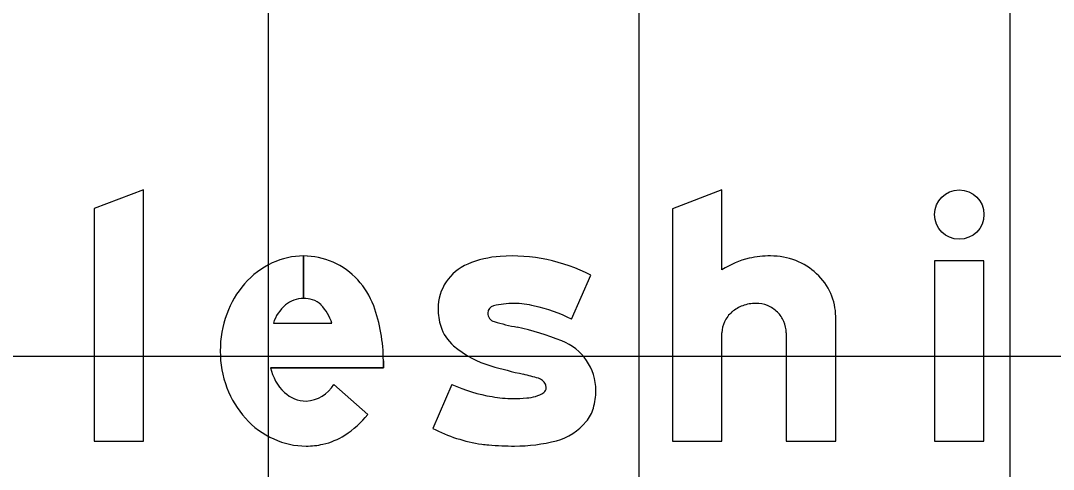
# Model space of a CAD drawing. Extents: x 1797809 to 2198143, y 249608 to 1237864.
# Drawn here: x 2195965.37 to 2195970.94, y 1237291.5 to 1237293.92 of the extents above; entities that cross this region are included whole.
import ezdxf

# ---------------------------------------------------------------- set-up
doc = ezdxf.new("R2010")
doc.units = 0
for name, color, linetype in [('GSBWFILL', 7, 'Continuous'), ('GSCOLORFILL', 7, 'Continuous'), ('GSOUTLINE', 7, 'Continuous'), ('GSSHT', 7, 'Continuous')]:
    doc.layers.add(name, color=color, linetype=linetype)

msp = doc.modelspace()

# ---------------------------------------------------------------- linework, layer by layer
at = {"layer": 'GSBWFILL'}
for p, q in [((2195966.8953, 1237292.6479), (2195966.8953, 1237292.4179)), ((2195966.8954, 1237292.4179), (2195966.8954, 1237292.6479)), ((2195968.3409, 1237292.3058), (2195968.4444, 1237292.5434)), ((2195966.7327, 1237292.2843), (2195967.0485, 1237292.2843)), ((2195967.0592, 1237291.954), (2195967.2417, 1237291.7924)), ((2195967.6962, 1237291.954), (2195967.5926, 1237291.7164)), ((2195967.5926, 1237291.7164), (2195967.5926, 1237291.7164))]:
    msp.add_line(p, q, dxfattribs=at)
for points in [[(2195966.0326, 1237291.6479), (2195966.0326, 1237293.0046), (2195965.766, 1237292.9035), (2195965.766, 1237291.6479)], [(2195970.2993, 1237291.6479), (2195970.566, 1237291.6479), (2195970.566, 1237292.6213), (2195970.2993, 1237292.6213)]]:
    msp.add_lwpolyline(points, close=True, dxfattribs=at)
for points in [[(2195969.1526, 1237292.5731), (2195969.1526, 1237293.0046), (2195968.886, 1237292.9017), (2195968.886, 1237291.6479), (2195969.1526, 1237291.6479), (2195969.1526, 1237292.2327)], [(2195969.4993, 1237292.2327), (2195969.4993, 1237291.6479), (2195969.766, 1237291.6479), (2195969.766, 1237292.3205)], [(2195967.326, 1237292.0823), (2195967.326, 1237292.0443), (2195966.7175, 1237292.0443)]]:
    msp.add_lwpolyline(points, dxfattribs=at)
msp.add_ellipse((2195970.4326, 1237292.8713), major_axis=(0, 0.1333), ratio=0.99999, dxfattribs=at)
for centre, major_axis, ratio, start_param, end_param in [((2195966.8953, 1237292.253), (0, 0.3949), 0.999994, 0, 0.44196), ((2195966.8953, 1237292.253), (0, 0.3949), 0.999994, 5.868518, 6.283016), ((2195967.9965, 1237292.0908), (0, 0.5563), 0.999999, 0.071378, 0.398007), ((2195968.02, 1237291.7339), (0, 0.914), 0.999999, 5.800291, 6.352301), ((2195969.4106, 1237292.1681), (0, 0.4802), 0.999993, 0.235088, 0.567132), ((2195969.4151, 1237292.1146), (0, 0.5334), 0.999993, 0, 0.219986), ((2195969.4151, 1237292.2725), (0, 0.3754), 0.999993, 5.914285, 6.283185), ((2195966.9225, 1237292.1957), (0, 0.4583), 0.999994, 0.44196, 0.851746), ((2195966.8853, 1237292.2373), (0, 0.4133), 0.999994, 5.061282, 5.861635), ((2195967.8822, 1237292.3628), (0, 0.2613), 0.999999, 0.398006, 1.570796), ((2195969.4242, 1237292.2959), (0, 0.3503), 0.999993, 5.532258, 5.914285), ((2195969.4381, 1237292.3109), (0, 0.3299), 0.999993, 5.130076, 5.532258), ((2195966.9648, 1237292.1587), (0, 0.5146), 0.999994, 0.851746, 1.222943), ((2195966.8953, 1237292.2634), (0, 0.1546), 0.999994, 0, 0.684319), ((2195966.8953, 1237292.2387), (0, 0.1792), 0.999994, 6.008019, 6.282813), ((2195966.9169, 1237292.315), (0, 0.1), 0.999994, 5.468651, 6.008019), ((2195969.4598, 1237292.3205), (0, 0.3062), 0.999993, 4.712389, 5.130076), ((2195966.9331, 1237292.2233), (0, 0.2095), 0.999994, 0.703138, 1.275447), ((2195966.7976, 1237292.2025), (0, 0.2639), 0.999994, 5.027692, 5.468651), ((2195966.4593, 1237292.0823), (0, 0.8667), 0.999994, 4.712389, 5.061282), ((2195967.933, 1237292.3628), (0, 0.3121), 0.999999, 1.570796, 1.879779), ((2195967.9291, 1237292.339), (0, 0.04), 0.999999, 0.21891, 1.570796), ((2195968.0303, 1237291.9287), (0, 0.4627), 0.999999, 0, 0.239757), ((2195968.0303, 1237291.9533), (0, 0.4381), 0.999999, 6.027142, 6.283185), ((2195967.9995, 1237291.6648), (0, 0.7262), 0.999999, 5.793797, 6.086746), ((2195969.3266, 1237292.2067), (0, 0.1835), 0.999993, 0.345704, 0.715718), ((2195969.3356, 1237292.1819), (0, 0.2099), 0.999993, 0, 0.345704), ((2195969.3356, 1237292.2233), (0, 0.1684), 0.999993, 5.900624, 6.283185), ((2195969.3374, 1237292.2279), (0, 0.1635), 0.999993, 5.51227, 5.900624), ((2195967.0311, 1237292.1346), (0, 0.5851), 0.999994, 1.222943, 1.570796), ((2195967.9358, 1237292.339), (0, 0.0467), 0.999999, 1.570796, 2.88808), ((2195968.2227, 1237293.2441), (0, 0.9961), 0.999999, 2.83708, 2.965597), ((2195969.3128, 1237292.2226), (0, 0.1625), 0.999993, 0.715718, 1.126231), ((2195969.3403, 1237292.2308), (0, 0.1594), 0.999993, 5.115435, 5.51227), ((2195967.8579, 1237292.3388), (0, 0.2333), 0.999999, 1.879779, 2.42566), ((2195967.6997, 1237290.7245), (0, 1.5779), 0.999999, 5.901211, 6.060377), ((2195969.2915, 1237292.2327), (0, 0.1389), 0.999993, 1.126231, 1.570796), ((2195969.3447, 1237292.2327), (0, 0.1546), 0.999993, 4.712389, 5.115435), ((2195968.186, 1237291.9207), (0, 0.2867), 0.999999, 4.712389, 5.919951), ((2195967.0136, 1237292.1346), (0, 0.5676), 0.999994, 1.570796, 1.928626), ((2195968.0456, 1237292.5546), (0, 0.5193), 0.999999, 2.42566, 2.869403), ((2195966.9736, 1237292.1009), (0, 0.2623), 0.999994, 1.788032, 2.378697), ((2195968.7972, 1237295.1365), (0, 3.2084), 0.999999, 2.860128, 2.916667), ((2195967.7478, 1237290.6081), (0, 1.4401), 0.999999, 5.990951, 6.04928), ((2195968.1402, 1237291.9231), (0, 0.0679), 0.999999, 5.20773, 5.944931), ((2195966.9627, 1237292.1156), (0, 0.5133), 0.999994, 1.928626, 2.305123), ((2195966.9117, 1237292.0372), (0, 0.1735), 0.999994, 2.383204, 3.128268), ((2195966.8964, 1237292.0546), (0, 0.1914), 0.999994, 3.209537, 4.158837), ((2195968.0311, 1237292.671), (0, 0.7913), 0.999999, 2.70455, 2.991718), ((2195968.0942, 1237292.0621), (0, 0.1806), 0.999999, 3.169414, 3.711965), ((2195968.1736, 1237291.935), (0, 0.0308), 0.999999, 3.769232, 4.712389), ((2195968.156, 1237291.935), (0, 0.0484), 0.999999, 4.712389, 5.146352), ((2195968.138, 1237291.9207), (0, 0.3346), 0.999999, 4.42655, 4.712389), ((2195968.0256, 1237292.4845), (0, 0.6065), 0.999999, 2.95481, 3.141593), ((2195968.0256, 1237292.6392), (0, 0.7613), 0.999999, 3.141593, 3.238422), ((2195966.8508, 1237292.0986), (0, 0.4966), 0.999994, 3.710413, 4.047817), ((2195968.2672, 1237291.8828), (0, 0.2), 0.999999, 4.009587, 4.42655), ((2195966.9302, 1237292.0863), (0, 0.4695), 0.999994, 2.305123, 2.711411), ((2195968.1744, 1237291.9569), (0, 0.3187), 0.999999, 3.41426, 4.020407), ((2195967.973, 1237292.4468), (0, 0.8235), 0.999999, 2.661561, 2.999689), ((2195966.9094, 1237292.0408), (0, 0.4195), 0.999994, 2.711411, 3.141593), ((2195966.9094, 1237292.0408), (0, 0.4195), 0.999994, 3.141593, 3.35931), ((2195966.9208, 1237291.9892), (0, 0.3667), 0.999994, 3.35931, 3.710413), ((2195967.9508, 1237292.2915), (0, 0.6667), 0.999999, 2.999689, 3.056979), ((2195968.0341, 1237293.2589), (0, 1.6376), 0.999999, 3.056204, 3.141593), ((2195968.0341, 1237292.5278), (0, 0.9065), 0.999999, 3.141593, 3.39368)]:
    msp.add_ellipse(centre, major_axis=major_axis, ratio=ratio, start_param=start_param, end_param=end_param, dxfattribs=at)
at = {"layer": 'GSCOLORFILL'}
for p, q in [((2195966.8953, 1237292.6479), (2195966.8953, 1237292.4179)), ((2195966.8954, 1237292.4179), (2195966.8954, 1237292.6479)), ((2195968.3409, 1237292.3058), (2195968.4444, 1237292.5434)), ((2195966.7327, 1237292.2843), (2195967.0485, 1237292.2843)), ((2195967.0592, 1237291.954), (2195967.2417, 1237291.7924)), ((2195967.6962, 1237291.954), (2195967.5926, 1237291.7164)), ((2195967.5926, 1237291.7164), (2195967.5926, 1237291.7164))]:
    msp.add_line(p, q, dxfattribs=at)
for points in [[(2195966.0326, 1237291.6479), (2195966.0326, 1237293.0046), (2195965.766, 1237292.9035), (2195965.766, 1237291.6479)], [(2195970.2993, 1237291.6479), (2195970.566, 1237291.6479), (2195970.566, 1237292.6213), (2195970.2993, 1237292.6213)]]:
    msp.add_lwpolyline(points, close=True, dxfattribs=at)
for points in [[(2195969.1526, 1237292.5731), (2195969.1526, 1237293.0046), (2195968.886, 1237292.9017), (2195968.886, 1237291.6479), (2195969.1526, 1237291.6479), (2195969.1526, 1237292.2327)], [(2195969.4993, 1237292.2327), (2195969.4993, 1237291.6479), (2195969.766, 1237291.6479), (2195969.766, 1237292.3205)], [(2195967.326, 1237292.0823), (2195967.326, 1237292.0443), (2195966.7175, 1237292.0443)]]:
    msp.add_lwpolyline(points, dxfattribs=at)
msp.add_ellipse((2195970.4326, 1237292.8713), major_axis=(0, 0.1333), ratio=0.99999, dxfattribs=at)
for centre, major_axis, ratio, start_param, end_param in [((2195966.8953, 1237292.253), (0, 0.3949), 0.999994, 0, 0.44196), ((2195966.8953, 1237292.253), (0, 0.3949), 0.999994, 5.868518, 6.283016), ((2195967.9965, 1237292.0908), (0, 0.5563), 0.999999, 0.071378, 0.398007), ((2195968.02, 1237291.7339), (0, 0.914), 0.999999, 5.800291, 6.352301), ((2195969.4106, 1237292.1681), (0, 0.4802), 0.999993, 0.235088, 0.567132), ((2195969.4151, 1237292.1146), (0, 0.5334), 0.999993, 0, 0.219986), ((2195969.4151, 1237292.2725), (0, 0.3754), 0.999993, 5.914285, 6.283185), ((2195966.9225, 1237292.1957), (0, 0.4583), 0.999994, 0.44196, 0.851746), ((2195966.8853, 1237292.2373), (0, 0.4133), 0.999994, 5.061282, 5.861635), ((2195967.8822, 1237292.3628), (0, 0.2613), 0.999999, 0.398006, 1.570796), ((2195969.4242, 1237292.2959), (0, 0.3503), 0.999993, 5.532258, 5.914285), ((2195969.4381, 1237292.3109), (0, 0.3299), 0.999993, 5.130076, 5.532258), ((2195966.9648, 1237292.1587), (0, 0.5146), 0.999994, 0.851746, 1.222943), ((2195966.8953, 1237292.2634), (0, 0.1546), 0.999994, 0, 0.684319), ((2195966.8953, 1237292.2387), (0, 0.1792), 0.999994, 6.008019, 6.282813), ((2195966.9169, 1237292.315), (0, 0.1), 0.999994, 5.468651, 6.008019), ((2195969.4598, 1237292.3205), (0, 0.3062), 0.999993, 4.712389, 5.130076), ((2195966.9331, 1237292.2233), (0, 0.2095), 0.999994, 0.703138, 1.275447), ((2195966.7976, 1237292.2025), (0, 0.2639), 0.999994, 5.027692, 5.468651), ((2195966.4593, 1237292.0823), (0, 0.8667), 0.999994, 4.712389, 5.061282), ((2195967.933, 1237292.3628), (0, 0.3121), 0.999999, 1.570796, 1.879779), ((2195967.9291, 1237292.339), (0, 0.04), 0.999999, 0.21891, 1.570796), ((2195968.0303, 1237291.9287), (0, 0.4627), 0.999999, 0, 0.239757), ((2195968.0303, 1237291.9533), (0, 0.4381), 0.999999, 6.027142, 6.283185), ((2195967.9995, 1237291.6648), (0, 0.7262), 0.999999, 5.793797, 6.086746), ((2195969.3266, 1237292.2067), (0, 0.1835), 0.999993, 0.345704, 0.715718), ((2195969.3356, 1237292.1819), (0, 0.2099), 0.999993, 0, 0.345704), ((2195969.3356, 1237292.2233), (0, 0.1684), 0.999993, 5.900624, 6.283185), ((2195969.3374, 1237292.2279), (0, 0.1635), 0.999993, 5.51227, 5.900624), ((2195967.0311, 1237292.1346), (0, 0.5851), 0.999994, 1.222943, 1.570796), ((2195967.9358, 1237292.339), (0, 0.0467), 0.999999, 1.570796, 2.88808), ((2195968.2227, 1237293.2441), (0, 0.9961), 0.999999, 2.83708, 2.965597), ((2195969.3128, 1237292.2226), (0, 0.1625), 0.999993, 0.715718, 1.126231), ((2195969.3403, 1237292.2308), (0, 0.1594), 0.999993, 5.115435, 5.51227), ((2195967.8579, 1237292.3388), (0, 0.2333), 0.999999, 1.879779, 2.42566), ((2195967.6997, 1237290.7245), (0, 1.5779), 0.999999, 5.901211, 6.060377), ((2195969.2915, 1237292.2327), (0, 0.1389), 0.999993, 1.126231, 1.570796), ((2195969.3447, 1237292.2327), (0, 0.1546), 0.999993, 4.712389, 5.115435), ((2195968.186, 1237291.9207), (0, 0.2867), 0.999999, 4.712389, 5.919951), ((2195967.0136, 1237292.1346), (0, 0.5676), 0.999994, 1.570796, 1.928626), ((2195968.0456, 1237292.5546), (0, 0.5193), 0.999999, 2.42566, 2.869403), ((2195966.9736, 1237292.1009), (0, 0.2623), 0.999994, 1.788032, 2.378697), ((2195968.7972, 1237295.1365), (0, 3.2084), 0.999999, 2.860128, 2.916667), ((2195967.7478, 1237290.6081), (0, 1.4401), 0.999999, 5.990951, 6.04928), ((2195968.1402, 1237291.9231), (0, 0.0679), 0.999999, 5.20773, 5.944931), ((2195966.9627, 1237292.1156), (0, 0.5133), 0.999994, 1.928626, 2.305123), ((2195966.9117, 1237292.0372), (0, 0.1735), 0.999994, 2.383204, 3.128268), ((2195966.8964, 1237292.0546), (0, 0.1914), 0.999994, 3.209537, 4.158837), ((2195968.0311, 1237292.671), (0, 0.7913), 0.999999, 2.70455, 2.991718), ((2195968.0942, 1237292.0621), (0, 0.1806), 0.999999, 3.169414, 3.711965), ((2195968.1736, 1237291.935), (0, 0.0308), 0.999999, 3.769232, 4.712389), ((2195968.156, 1237291.935), (0, 0.0484), 0.999999, 4.712389, 5.146352), ((2195968.138, 1237291.9207), (0, 0.3346), 0.999999, 4.42655, 4.712389), ((2195968.0256, 1237292.4845), (0, 0.6065), 0.999999, 2.95481, 3.141593), ((2195968.0256, 1237292.6392), (0, 0.7613), 0.999999, 3.141593, 3.238422), ((2195966.8508, 1237292.0986), (0, 0.4966), 0.999994, 3.710413, 4.047817), ((2195968.2672, 1237291.8828), (0, 0.2), 0.999999, 4.009587, 4.42655), ((2195966.9302, 1237292.0863), (0, 0.4695), 0.999994, 2.305123, 2.711411), ((2195968.1744, 1237291.9569), (0, 0.3187), 0.999999, 3.41426, 4.020407), ((2195967.973, 1237292.4468), (0, 0.8235), 0.999999, 2.661561, 2.999689), ((2195966.9094, 1237292.0408), (0, 0.4195), 0.999994, 2.711411, 3.141593), ((2195966.9094, 1237292.0408), (0, 0.4195), 0.999994, 3.141593, 3.35931), ((2195966.9208, 1237291.9892), (0, 0.3667), 0.999994, 3.35931, 3.710413), ((2195967.9508, 1237292.2915), (0, 0.6667), 0.999999, 2.999689, 3.056979), ((2195968.0341, 1237293.2589), (0, 1.6376), 0.999999, 3.056204, 3.141593), ((2195968.0341, 1237292.5278), (0, 0.9065), 0.999999, 3.141593, 3.39368)]:
    msp.add_ellipse(centre, major_axis=major_axis, ratio=ratio, start_param=start_param, end_param=end_param, dxfattribs=at)
at = {"layer": 'GSOUTLINE'}
for p, q in [((2195968.3409, 1237292.3058), (2195968.4444, 1237292.5434)), ((2195966.7327, 1237292.2843), (2195967.0485, 1237292.2843)), ((2195967.2417, 1237291.7924), (2195967.0592, 1237291.954)), ((2195967.6962, 1237291.954), (2195967.5926, 1237291.7164)), ((2195967.5926, 1237291.7164), (2195967.5926, 1237291.7164))]:
    msp.add_line(p, q, dxfattribs=at)
for points in [[(2195966.0326, 1237291.6479), (2195966.0326, 1237293.0046), (2195965.766, 1237292.9035), (2195965.766, 1237291.6479)], [(2195970.2993, 1237291.6479), (2195970.566, 1237291.6479), (2195970.566, 1237292.6213), (2195970.2993, 1237292.6213)]]:
    msp.add_lwpolyline(points, close=True, dxfattribs=at)
for points in [[(2195969.1526, 1237292.5731), (2195969.1526, 1237293.0046), (2195968.886, 1237292.9017), (2195968.886, 1237291.6479), (2195969.1526, 1237291.6479), (2195969.1526, 1237292.2327)], [(2195969.4993, 1237292.2327), (2195969.4993, 1237291.6479), (2195969.766, 1237291.6479), (2195969.766, 1237292.3205)], [(2195966.7175, 1237292.0443), (2195967.326, 1237292.0443), (2195967.326, 1237292.0823)]]:
    msp.add_lwpolyline(points, dxfattribs=at)
msp.add_ellipse((2195970.4326, 1237292.8713), major_axis=(0, 0.1333), ratio=0.99999, dxfattribs=at)
for centre, major_axis, ratio, start_param, end_param in [((2195966.8953, 1237292.253), (0, 0.3949), 0.999994, 0, 0.44196), ((2195966.8953, 1237292.253), (0, 0.3949), 0.999994, 5.868518, 6.283185), ((2195967.9965, 1237292.0908), (0, 0.5563), 0.999999, 0.071378, 0.398007), ((2195968.02, 1237291.7339), (0, 0.914), 0.999999, 5.800291, 6.352301), ((2195969.4106, 1237292.1681), (0, 0.4802), 0.999993, 0.235088, 0.567132), ((2195969.4151, 1237292.1146), (0, 0.5334), 0.999993, 0, 0.219986), ((2195969.4151, 1237292.2725), (0, 0.3754), 0.999993, 5.914285, 6.283185), ((2195966.9225, 1237292.1957), (0, 0.4583), 0.999994, 0.44196, 0.851746), ((2195966.8853, 1237292.2373), (0, 0.4133), 0.999994, 5.061282, 5.861635), ((2195967.8822, 1237292.3628), (0, 0.2613), 0.999999, 0.398006, 1.570796), ((2195969.4242, 1237292.2959), (0, 0.3503), 0.999993, 5.532258, 5.914285), ((2195969.4381, 1237292.3109), (0, 0.3299), 0.999993, 5.130076, 5.532258), ((2195966.9648, 1237292.1587), (0, 0.5146), 0.999994, 0.851746, 1.222943), ((2195966.8953, 1237292.2634), (0, 0.1546), 0.999994, 0, 0.684319), ((2195966.8953, 1237292.2387), (0, 0.1792), 0.999994, 6.008019, 6.283185), ((2195966.9169, 1237292.315), (0, 0.1), 0.999994, 5.468651, 6.008019), ((2195969.4598, 1237292.3205), (0, 0.3062), 0.999993, 4.712389, 5.130076), ((2195966.9331, 1237292.2233), (0, 0.2095), 0.999994, 0.703138, 1.275447), ((2195966.7976, 1237292.2025), (0, 0.2639), 0.999994, 5.027692, 5.468651), ((2195966.4593, 1237292.0823), (0, 0.8667), 0.999994, 4.712389, 5.061282), ((2195967.933, 1237292.3628), (0, 0.3121), 0.999999, 1.570796, 1.879779), ((2195967.9291, 1237292.339), (0, 0.04), 0.999999, 0.21891, 1.570796), ((2195968.0303, 1237291.9287), (0, 0.4627), 0.999999, 0, 0.239757), ((2195968.0303, 1237291.9533), (0, 0.4381), 0.999999, 6.027142, 6.283185), ((2195967.9995, 1237291.6648), (0, 0.7262), 0.999999, 5.793797, 6.086746), ((2195969.3266, 1237292.2067), (0, 0.1835), 0.999993, 0.345704, 0.715718), ((2195969.3356, 1237292.1819), (0, 0.2099), 0.999993, 0, 0.345704), ((2195969.3356, 1237292.2233), (0, 0.1684), 0.999993, 5.900624, 6.283185), ((2195969.3374, 1237292.2279), (0, 0.1635), 0.999993, 5.51227, 5.900624), ((2195967.0311, 1237292.1346), (0, 0.5851), 0.999994, 1.222943, 1.570796), ((2195967.9358, 1237292.339), (0, 0.0467), 0.999999, 1.570796, 2.88808), ((2195968.2227, 1237293.2441), (0, 0.9961), 0.999999, 2.83708, 2.965597), ((2195969.3128, 1237292.2226), (0, 0.1625), 0.999993, 0.715718, 1.126231), ((2195969.3403, 1237292.2308), (0, 0.1594), 0.999993, 5.115435, 5.51227), ((2195967.8579, 1237292.3388), (0, 0.2333), 0.999999, 1.879779, 2.42566), ((2195967.6997, 1237290.7245), (0, 1.5779), 0.999999, 5.901211, 6.060377), ((2195969.2915, 1237292.2327), (0, 0.1389), 0.999993, 1.126231, 1.570796), ((2195969.3447, 1237292.2327), (0, 0.1546), 0.999993, 4.712389, 5.115435), ((2195968.186, 1237291.9207), (0, 0.2867), 0.999999, 4.712389, 5.919951), ((2195967.0136, 1237292.1346), (0, 0.5676), 0.999994, 1.570796, 1.928626), ((2195968.0456, 1237292.5546), (0, 0.5193), 0.999999, 2.42566, 2.869403), ((2195966.9736, 1237292.1009), (0, 0.2623), 0.999994, 1.788032, 2.378697), ((2195968.7972, 1237295.1365), (0, 3.2084), 0.999999, 2.860128, 2.916667), ((2195967.7478, 1237290.6081), (0, 1.4401), 0.999999, 5.990951, 6.04928), ((2195968.1402, 1237291.9231), (0, 0.0679), 0.999999, 5.20773, 5.944931), ((2195966.9627, 1237292.1156), (0, 0.5133), 0.999994, 1.928626, 2.305123), ((2195966.9117, 1237292.0372), (0, 0.1735), 0.999994, 2.383204, 3.128268), ((2195966.8964, 1237292.0546), (0, 0.1914), 0.999994, 3.209537, 4.158837), ((2195968.0311, 1237292.671), (0, 0.7913), 0.999999, 2.70455, 2.991718), ((2195968.0942, 1237292.0621), (0, 0.1806), 0.999999, 3.169414, 3.711965), ((2195968.1736, 1237291.935), (0, 0.0308), 0.999999, 3.769232, 4.712389), ((2195968.156, 1237291.935), (0, 0.0484), 0.999999, 4.712389, 5.146352), ((2195968.138, 1237291.9207), (0, 0.3346), 0.999999, 4.42655, 4.712389), ((2195968.0256, 1237292.4845), (0, 0.6065), 0.999999, 2.95481, 3.141593), ((2195968.0256, 1237292.6392), (0, 0.7613), 0.999999, 3.141593, 3.238422), ((2195966.8508, 1237292.0986), (0, 0.4966), 0.999994, 3.710413, 4.047817), ((2195968.2672, 1237291.8828), (0, 0.2), 0.999999, 4.009587, 4.42655), ((2195966.9302, 1237292.0863), (0, 0.4695), 0.999994, 2.305123, 2.711411), ((2195968.1744, 1237291.9569), (0, 0.3187), 0.999999, 3.41426, 4.020407), ((2195967.973, 1237292.4468), (0, 0.8235), 0.999999, 2.661561, 2.999689), ((2195966.9094, 1237292.0408), (0, 0.4195), 0.999994, 2.711411, 3.141593), ((2195966.9094, 1237292.0408), (0, 0.4195), 0.999994, 3.141593, 3.35931), ((2195966.9208, 1237291.9892), (0, 0.3667), 0.999994, 3.35931, 3.710413), ((2195967.9508, 1237292.2915), (0, 0.6667), 0.999999, 2.999689, 3.056979), ((2195968.0341, 1237293.2589), (0, 1.6376), 0.999999, 3.056204, 3.141593), ((2195968.0341, 1237292.5278), (0, 0.9065), 0.999999, 3.141593, 3.39368)]:
    msp.add_ellipse(centre, major_axis=major_axis, ratio=ratio, start_param=start_param, end_param=end_param, dxfattribs=at)
at = {"layer": 'GSSHT'}
for p, q in [((2195966.7065, 1237258.1062), (2195966.7065, 1237318.1062)), ((2195968.7065, 1237258.1062), (2195968.7065, 1237318.1062)), ((2195970.7065, 1237258.1062), (2195970.7065, 1237318.1062)), ((2195924.7065, 1237292.1062), (2196054.7065, 1237292.1062))]:
    msp.add_line(p, q, dxfattribs=at)

doc.saveas('drawing.dxf')
